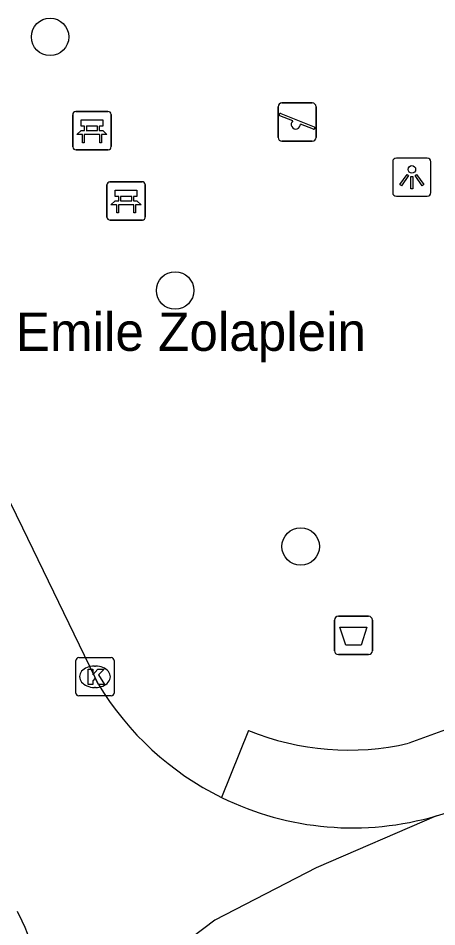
# Model space of a CAD drawing. Extents: x 160457 to 162082, y 388340 to 389736.
# Drawn here: x 160721.76 to 160732.69, y 389010.7 to 389034.43 of the extents above; entities that cross this region are included whole.
import ezdxf

# ---------------------------------------------------------------- set-up
doc = ezdxf.new("R2010")
doc.units = 0
for name, color, linetype in [('IMGEO_Afvalbak', 7, 'Continuous'), ('IMGEO_Bank', 7, 'Continuous'), ('IMGEO_Boom', 7, 'Continuous'), ('IMGEO_Kolk', 7, 'Continuous'), ('IMGEO_Lichtpunt', 7, 'Continuous'), ('IMGEO_Openbare_ruimte_label', 7, 'Continuous'), ('IMGEO_Rijbaan_lokaal_gesloten', 7, 'Continuous'), ('IMGEO_Speelvoorziening', 7, 'Continuous'), ('IMGEO_Voetpad_open', 7, 'Continuous')]:
    doc.layers.add(name, color=color, linetype=linetype)

msp = doc.modelspace()

# ---------------------------------------------------------------- linework, layer by layer
at = {"layer": 'IMGEO_Afvalbak'}
for p, q in [((160730.119, 389018.811), (160730.909, 389018.811)), ((160730.909, 389018.811), (160730.119, 389018.811)), ((160730.019, 389017.911), (160730.019, 389018.711)), ((160730.019, 389018.711), (160730.019, 389017.911)), ((160731.009, 389018.711), (160731.009, 389017.911)), ((160731.009, 389017.911), (160731.009, 389018.711)), ((160730.909, 389017.811), (160730.119, 389017.811)), ((160730.119, 389017.811), (160730.909, 389017.811))]:
    msp.add_line(p, q, dxfattribs=at)
msp.add_lwpolyline([(160730.162, 389018.525), (160730.866, 389018.525), (160730.717, 389018.055), (160730.311, 389018.055), (160730.162, 389018.525)], dxfattribs=at)
for centre, start, end in [((160730.119, 389018.711), 90, 180), ((160730.119, 389018.711), 90, 180), ((160730.909, 389018.711), 0, 90), ((160730.909, 389018.711), 360, 90), ((160730.119, 389017.911), 180, 270), ((160730.119, 389017.911), 180, 270), ((160730.909, 389017.911), 270, 0), ((160730.909, 389017.911), 270, 0)]:
    msp.add_arc(centre, 0.1, start, end, dxfattribs=at)
at = {"layer": 'IMGEO_Bank'}
for p, q in [((160723.186, 389031.071), (160723.186, 389031.912)), ((160723.186, 389031.912), (160723.186, 389031.071)), ((160723.261, 389031.996), (160724.102, 389031.996)), ((160724.102, 389031.996), (160723.261, 389031.996)), ((160724.186, 389031.921), (160724.186, 389031.08)), ((160724.186, 389031.08), (160724.186, 389031.921)), ((160723.495, 389031.502), (160723.495, 389031.608)), ((160723.539, 389031.608), (160723.539, 389031.502)), ((160723.827, 389031.614), (160723.545, 389031.614)), ((160723.833, 389031.502), (160723.833, 389031.608)), ((160723.877, 389031.608), (160723.877, 389031.502)), ((160723.883, 389031.394), (160723.49, 389031.394)), ((160723.545, 389031.496), (160723.827, 389031.496)), ((160724.111, 389030.996), (160723.27, 389030.996)), ((160723.27, 389030.996), (160724.111, 389030.996)), ((160724.153, 389030.162), (160724.994, 389030.162)), ((160724.994, 389030.162), (160724.153, 389030.162)), ((160724.078, 389029.237), (160724.078, 389030.078)), ((160724.078, 389030.078), (160724.078, 389029.237)), ((160725.078, 389030.087), (160725.078, 389029.246)), ((160725.078, 389029.246), (160725.078, 389030.087)), ((160724.387, 389029.668), (160724.387, 389029.774)), ((160724.431, 389029.774), (160724.431, 389029.668)), ((160724.719, 389029.78), (160724.437, 389029.78)), ((160724.437, 389029.662), (160724.719, 389029.662)), ((160724.725, 389029.668), (160724.725, 389029.774)), ((160724.769, 389029.774), (160724.769, 389029.668)), ((160724.775, 389029.56), (160724.382, 389029.56)), ((160725.003, 389029.162), (160724.162, 389029.162)), ((160724.162, 389029.162), (160725.003, 389029.162))]:
    msp.add_line(p, q, dxfattribs=at)
for points in [[(160723.489, 389031.614), (160723.403, 389031.614), (160723.403, 389031.775), (160723.966, 389031.775), (160723.966, 389031.614), (160723.883, 389031.614)], [(160723.433, 389031.394), (160723.291, 389031.394), (160723.403, 389031.496), (160723.489, 389031.496)], [(160723.483, 389031.387), (160723.483, 389031.18), (160723.44, 389031.18), (160723.44, 389031.387)], [(160723.883, 389031.496), (160723.966, 389031.496), (160724.078, 389031.394), (160723.939, 389031.394)], [(160723.933, 389031.387), (160723.933, 389031.18), (160723.889, 389031.18), (160723.889, 389031.387)], [(160724.381, 389029.78), (160724.295, 389029.78), (160724.295, 389029.941), (160724.858, 389029.941), (160724.858, 389029.78), (160724.775, 389029.78)], [(160724.325, 389029.56), (160724.183, 389029.56), (160724.295, 389029.662), (160724.381, 389029.662)], [(160724.775, 389029.662), (160724.858, 389029.662), (160724.97, 389029.56), (160724.831, 389029.56)], [(160724.375, 389029.553), (160724.375, 389029.346), (160724.332, 389029.346), (160724.332, 389029.553)], [(160724.825, 389029.553), (160724.825, 389029.346), (160724.781, 389029.346), (160724.781, 389029.553)]]:
    msp.add_lwpolyline(points, dxfattribs=at)
for centre, radius, start, end in [((160723.264, 389031.918), 0.0779, 92.4484, 184.2845), ((160723.264, 389031.918), 0.0779, 92.4484, 184.2845), ((160724.108, 389031.918), 0.0779, 2.4484, 94.2845), ((160724.108, 389031.918), 0.0779, 2.4484, 94.2845), ((160723.488, 389031.607), 0.00671, 2.8957, 87.1043), ((160723.545, 389031.607), 0.00671, 92.8957, 177.1043), ((160723.827, 389031.607), 0.00671, 2.8957, 87.1043), ((160723.884, 389031.607), 0.00671, 92.8957, 177.1043), ((160723.433, 389031.387), 0.00671, 2.8957, 87.1043), ((160723.49, 389031.387), 0.00671, 92.8957, 177.1043), ((160723.488, 389031.503), 0.00671, 272.8957, 357.1043), ((160723.545, 389031.503), 0.00671, 182.8957, 267.1043), ((160723.827, 389031.503), 0.00671, 272.8957, 357.1043), ((160723.884, 389031.503), 0.00671, 182.8957, 267.1043), ((160723.882, 389031.387), 0.00671, 2.8957, 87.1043), ((160723.939, 389031.387), 0.00671, 92.8957, 177.1043), ((160724.108, 389031.074), 0.0779, 272.4484, 4.2845), ((160724.108, 389031.074), 0.0779, 272.4484, 4.2845), ((160723.264, 389031.074), 0.0779, 182.4484, 274.2845), ((160723.264, 389031.074), 0.0779, 182.4484, 274.2845), ((160724.156, 389030.084), 0.0779, 92.4484, 184.2845), ((160724.156, 389030.084), 0.0779, 92.4484, 184.2845), ((160725, 389030.084), 0.0779, 2.4484, 94.2845), ((160725, 389030.084), 0.0779, 2.4484, 94.2845), ((160724.38, 389029.773), 0.00671, 2.8957, 87.1043), ((160724.38, 389029.669), 0.00671, 272.8957, 357.1043), ((160724.437, 389029.773), 0.00671, 92.8957, 177.1043), ((160724.437, 389029.669), 0.00671, 182.8957, 267.1043), ((160724.719, 389029.773), 0.00671, 2.8957, 87.1043), ((160724.719, 389029.669), 0.00671, 272.8957, 357.1043), ((160724.776, 389029.773), 0.00671, 92.8957, 177.1043), ((160724.776, 389029.669), 0.00671, 182.8957, 267.1043), ((160724.325, 389029.553), 0.00671, 2.8957, 87.1043), ((160724.382, 389029.553), 0.00671, 92.8957, 177.1043), ((160724.774, 389029.553), 0.00671, 2.8957, 87.1043), ((160724.831, 389029.553), 0.00671, 92.8957, 177.1043), ((160724.156, 389029.24), 0.0779, 182.4484, 274.2845), ((160724.156, 389029.24), 0.0779, 182.4484, 274.2845), ((160725, 389029.24), 0.0779, 272.4484, 4.2845), ((160725, 389029.24), 0.0779, 272.4484, 4.2845)]:
    msp.add_arc(centre, radius, start, end, dxfattribs=at)
at = {"layer": 'IMGEO_Boom'}
for centre in [(160722.592, 389033.945), (160725.857, 389027.321), (160729.135, 389020.635)]:
    msp.add_circle(centre, 0.489, dxfattribs=at)
at = {"layer": 'IMGEO_Kolk'}
for p, q in [((160723.264, 389016.807), (160723.264, 389017.659)), ((160723.339, 389017.733), (160724.191, 389017.733)), ((160724.265, 389017.659), (160724.265, 389016.807)), ((160723.752, 389017.513), (160723.777, 389017.513)), ((160723.775, 389016.953), (160723.75, 389016.953)), ((160724.191, 389016.733), (160723.339, 389016.733))]:
    msp.add_line(p, q, dxfattribs=at)
for points in [[(160723.264, 389016.807), (160723.264, 389017.659)], [(160723.339, 389017.733), (160724.191, 389017.733)], [(160724.265, 389017.659), (160724.265, 389016.807)], [(160723.585, 389017.433), (160723.708, 389017.433), (160723.708, 389017.282), (160723.838, 389017.433), (160724.002, 389017.433), (160723.856, 389017.282), (160724.009, 389017.033), (160723.857, 389017.033), (160723.772, 389017.197), (160723.708, 389017.13), (160723.708, 389017.033), (160723.585, 389017.033), (160723.585, 389017.433)], [(160724.191, 389016.733), (160723.339, 389016.733)]]:
    msp.add_lwpolyline(points, dxfattribs=at)
for centre, start, end in [((160723.341, 389017.657), 91.552, 178.448), ((160723.341, 389017.657), 91.552, 178.448), ((160724.189, 389017.657), 1.552, 88.448), ((160724.189, 389017.657), 1.552, 88.448), ((160723.341, 389016.809), 181.552, 268.448), ((160723.341, 389016.809), 181.552, 268.448), ((160724.189, 389016.809), 271.552, 358.448), ((160724.189, 389016.809), 271.552, 358.448)]:
    msp.add_arc(centre, 0.0765, start, end, dxfattribs=at)
for centre, major_axis, ratio, start_param, end_param in [((160723.751, 389017.233), (-0.387, 0.002), 0.722429, 4.712389, 7.853982), ((160723.776, 389017.233), (-0.39, 0.002), 0.717154, 1.570796, 4.712389)]:
    msp.add_ellipse(centre, major_axis=major_axis, ratio=ratio, start_param=start_param, end_param=end_param, dxfattribs=at)
at = {"layer": 'IMGEO_Lichtpunt'}
for p, q in [((160731.539, 389030.685), (160731.539, 389029.878)), ((160731.539, 389030.685), (160731.539, 389029.878)), ((160732.441, 389030.78), (160731.633, 389030.78)), ((160732.441, 389030.78), (160731.633, 389030.78)), ((160732.535, 389029.878), (160732.535, 389030.685)), ((160732.535, 389029.878), (160732.535, 389030.685)), ((160731.633, 389029.784), (160732.441, 389029.784)), ((160731.633, 389029.784), (160732.441, 389029.784))]:
    msp.add_line(p, q, dxfattribs=at)
for points in [[(160731.913, 389030.349), (160731.952, 389030.321), (160731.764, 389030.059), (160731.726, 389030.086), (160731.913, 389030.349)], [(160732.015, 389030.301), (160732.062, 389030.301), (160732.062, 389029.979), (160732.015, 389029.979), (160732.015, 389030.301)], [(160732.125, 389030.321), (160732.163, 389030.348), (160732.35, 389030.086), (160732.311, 389030.058), (160732.125, 389030.321)]]:
    msp.add_lwpolyline(points, dxfattribs=at)
msp.add_circle((160732.038, 389030.483), 0.0994, dxfattribs=at)
for centre, start, end in [((160731.633, 389030.685), 90, 180), ((160731.633, 389030.685), 90, 180), ((160732.441, 389030.685), 0, 90), ((160732.441, 389030.685), 0, 90), ((160731.633, 389029.878), 180, 270), ((160731.633, 389029.878), 180, 270), ((160732.441, 389029.878), 270, 0), ((160732.441, 389029.878), 270, 360)]:
    msp.add_arc(centre, 0.0946, start, end, dxfattribs=at)
at = {"layer": 'IMGEO_Rijbaan_lokaal_gesloten'}
for points in [[(160723.86, 389017.028), (160723.764, 389017.233), (160721.878, 389021.115), (160717.829, 389029.428), (160717.733, 389029.653)], [(160732.682, 389013.601), (160729.536, 389012.239), (160726.89, 389010.874), (160724.673, 389009.197), (160722.986, 389007.473), (160721.777, 389005.531)], [(160721.867, 389010.846), (160721.742, 389011.102)]]:
    msp.add_lwpolyline(points, dxfattribs=at)
for centre, radius, start, end in [((160730.493, 389021.032), 7.748, 211.1193, 243.7741), ((160730.491, 389021.03), 7.745, 243.7746, 286.4296), ((160730.51, 389020.994), 7.706, 286.3742, 297.1254), ((160716.407, 389008.28), 6.032, 332.8879, 25.1719)]:
    msp.add_arc(centre, radius, start, end, dxfattribs=at)
at = {"layer": 'IMGEO_Speelvoorziening'}
for p, q in [((160728.546, 389031.321), (160728.546, 389032.121)), ((160728.546, 389032.121), (160728.546, 389031.321)), ((160728.646, 389032.221), (160729.436, 389032.221)), ((160729.436, 389032.221), (160728.646, 389032.221)), ((160729.536, 389032.121), (160729.536, 389031.321)), ((160729.536, 389031.321), (160729.536, 389032.121)), ((160728.929, 389031.749), (160728.59, 389031.886)), ((160728.615, 389031.946), (160729.491, 389031.593)), ((160729.467, 389031.533), (160729.127, 389031.67)), ((160729.436, 389031.221), (160728.646, 389031.221)), ((160728.646, 389031.221), (160729.436, 389031.221))]:
    msp.add_line(p, q, dxfattribs=at)
for centre, radius, start, end in [((160728.646, 389032.121), 0.1, 90, 180), ((160728.646, 389032.121), 0.1, 90, 180), ((160729.436, 389032.121), 0.1, 0, 90), ((160729.436, 389032.121), 0.1, 360, 90), ((160728.603, 389031.916), 0.0327, 68.078, 248.078), ((160729.008, 389031.659), 0.12, 130.9928, 5.1632), ((160729.479, 389031.563), 0.0327, 248.078, 68.078), ((160728.646, 389031.321), 0.1, 180, 270), ((160728.646, 389031.321), 0.1, 180, 270), ((160729.436, 389031.321), 0.1, 270, 0), ((160729.436, 389031.321), 0.1, 270, 0)]:
    msp.add_arc(centre, radius, start, end, dxfattribs=at)
at = {"layer": 'IMGEO_Voetpad_open'}
for points in [[(160742.389, 389020.449), (160741.7, 389021.898), (160738.544, 389020.339), (160739.233, 389018.898), (160732.913, 389015.848), (160731.955, 389015.495)], [(160727.771, 389015.826), (160727.069, 389014.082)]]:
    msp.add_lwpolyline(points, dxfattribs=at)
msp.add_arc((160730.387, 389022.284), 6.967, 247.9473, 283.0061, dxfattribs=at)

# ---------------------------------------------------------------- texts
at = {"layer": 'IMGEO_Openbare_ruimte_label'}
msp.add_text('Emile Zolaplein', height=1, dxfattribs=at).set_placement((160721.698, 389025.745))

doc.saveas('drawing.dxf')
